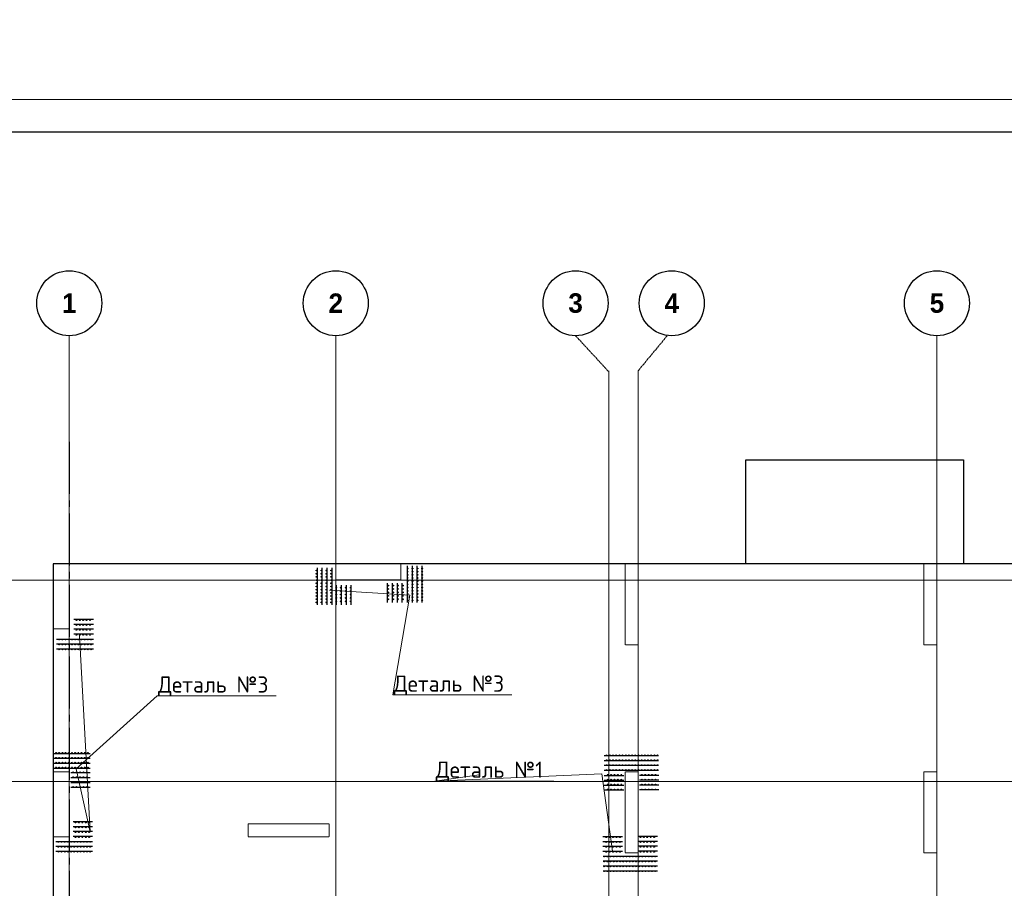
# Model space of a CAD drawing. Header units: millimetres. Extents: x -42044588 to 856694, y -806701 to 941911.
# Tile 731 of 1056: x 198547 to 213696, y -270606 to -257242. Entities that reach past the tile are written whole.
import ezdxf
from ezdxf import colors
from ezdxf.entities.mleader import LeaderData, LeaderLine
from ezdxf.math import Vec2, Vec3

# ---------------------------------------------------------------- set-up
doc = ezdxf.new("R2010")
doc.units = ezdxf.units.MM
for name, pattern in [('______5', [1100, 800, -100, 100, -100]), ('DASHED', [7, 5, -2, 0]), ('осевая', [50.8, 31.75, -6.35, 6.35, -6.35])]:
    doc.linetypes.add(name, pattern=pattern)
doc.layers.add('0 @ 100', color=7, linetype='Continuous')
doc.layers.add('ТОЛСТЫЕ_ОСНОВНЫЕ', color=6, linetype='Continuous')
doc.layers.add('Колонна_ бетон', color=7, linetype='Continuous', lineweight=50, true_color=0xb4b496)
for name, color, linetype, lineweight in [('Оси', 40, '______5', 18), ('осн.сетка', 4, 'Continuous', 60), ('Перекрытие ж_бетон', 1, 'Continuous', 30), ('подоснова', 151, 'Continuous', 5), ('размер', 1, 'Continuous', 25), ('РАЗМЕРЫ', 1, 'Continuous', 9), ('ТОНКИЕ', 7, 'Continuous', 9)]:
    doc.layers.add(name, color=color, linetype=linetype, lineweight=lineweight)
doc.styles.add('Century Gothic', font='GOTHIC.TTF')
doc.styles.add('GOST-2.304_Type-B', font='GOST_Common.ttf')
doc.styles.add('ГОСТ', font='GOST_Common.ttf')

# ---------------------------------------------------------------- blocks, each defined once
blk = doc.blocks.new('*U6686')
at = {"layer": 'ТОЛСТЫЕ_ОСНОВНЫЕ', "color": 6}
blk.add_lwpolyline([(20, 5), (886, 5), (886, 415), (20, 415)], close=True, dxfattribs=at)
at = {"layer": 'ТОНКИЕ'}
blk.add_lwpolyline([(0, 0), (891, 0), (891, 420), (0, 420)], close=True, dxfattribs=at)
blk = doc.blocks.new('NSY101')
at = {"color": 0, "linetype": 'ByBlock', "lineweight": -2}
blk.add_circle((0, 0), 50, dxfattribs=at)
blk = doc.blocks.new('СЛОЖНЫЙ_ОБЪЕКТ_0')
at = {"layer": 'Оси', "color": 16, "linetype": 'Continuous', "lineweight": 25, "transparency": 33554687, "xscale": 9.999999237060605, "yscale": 9.999999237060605, "zscale": 9.999999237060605}
blk.add_blockref('NSY101', (8813, -989), dxfattribs=at)
at = {"layer": 'Оси', "color": 16, "linetype": 'Continuous', "lineweight": 25, "transparency": 33554687, "insert": (8813, -989), "char_height": 300, "width": 385, "attachment_point": 5, "style": 'Century Gothic'}
blk.add_mtext('\\A1;{\\fCentury Gothic|i0|b1;\\H300.000000;\\W1.000000;\\C16;2}\\P', dxfattribs=at)
blk = doc.blocks.new('СЛОЖНЫЙ_ОБЪЕКТ_1')
at = {"layer": 'Оси', "color": 16, "linetype": 'Continuous', "lineweight": 25, "transparency": 33554687, "xscale": 9.999999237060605, "yscale": 9.999999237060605, "zscale": 9.999999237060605}
blk.add_blockref('NSY101', (18063, -989), dxfattribs=at)
at = {"layer": 'Оси', "color": 16, "linetype": 'Continuous', "lineweight": 25, "transparency": 33554687, "insert": (18063, -989), "char_height": 300, "width": 385, "attachment_point": 5, "style": 'Century Gothic'}
blk.add_mtext('\\A1;{\\fCentury Gothic|i0|b1;\\H300.000000;\\W1.000000;\\C16;5}\\P', dxfattribs=at)
blk = doc.blocks.new('СЛОЖНЫЙ_ОБЪЕКТ_43')
at = {"layer": 'Оси', "color": 16, "linetype": 'Continuous', "lineweight": 25, "transparency": 33554687, "xscale": 9.999999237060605, "yscale": 9.999999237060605, "zscale": 9.999999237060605}
blk.add_blockref('NSY101', (5133, -989), dxfattribs=at)
at = {"layer": 'Оси', "color": 16, "linetype": 'Continuous', "lineweight": 25, "transparency": 33554687, "insert": (5133, -989), "char_height": 300, "width": 385, "attachment_point": 5, "style": 'Century Gothic'}
blk.add_mtext('\\A1;{\\fCentury Gothic|i0|b1;\\H300.000000;\\W1.000000;\\C16;1}\\P', dxfattribs=at)
blk = doc.blocks.new('СЛОЖНЫЙ_ОБЪЕКТ_44')
at = {"layer": 'Оси', "color": 16, "linetype": 'Continuous', "lineweight": 25, "transparency": 33554687, "xscale": 9.999999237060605, "yscale": 9.999999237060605, "zscale": 9.999999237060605}
blk.add_blockref('NSY101', (12503, -989), dxfattribs=at)
at = {"layer": 'Оси', "color": 16, "linetype": 'Continuous', "lineweight": 25, "transparency": 33554687, "insert": (12503, -989), "char_height": 300, "width": 385, "attachment_point": 5, "style": 'Century Gothic'}
blk.add_mtext('\\A1;{\\fCentury Gothic|i0|b1;\\H300.000000;\\W1.000000;\\C16;3}\\P', dxfattribs=at)
blk = doc.blocks.new('СЛОЖНЫЙ_ОБЪЕКТ_45')
at = {"layer": 'Оси', "color": 16, "linetype": 'Continuous', "lineweight": 25, "transparency": 33554687, "xscale": 9.999999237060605, "yscale": 9.999999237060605, "zscale": 9.999999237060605}
blk.add_blockref('NSY101', (13983, -989), dxfattribs=at)
at = {"layer": 'Оси', "color": 16, "linetype": 'Continuous', "lineweight": 25, "transparency": 33554687, "insert": (13983, -989), "char_height": 300, "width": 385, "attachment_point": 5, "style": 'Century Gothic'}
blk.add_mtext('\\A1;{\\fCentury Gothic|i0|b1;\\H300.000000;\\W1.000000;\\C16;4}\\P', dxfattribs=at)
blk = doc.blocks.new('оси блок 2')
at = {"layer": 'Оси', "color": 16, "linetype": 'осевая', "lineweight": 0, "ltscale": 0.25, "transparency": 33554687}
for p, q in [((-85704.7, -322543), (-85704.7, -347930)), ((-81604.7, -322543), (-81604.7, -347914.1)), ((-72354.7, -322543), (-72354.7, -347914.1)), ((-77404.7, -323084.4), (-77404.7, -347462.5)), ((-76954.7, -323084.4), (-76954.7, -347468.4)), ((-89822.3, -326301.3), (-37238.5, -326301.3)), ((-89822.3, -329401.3), (-37238.5, -329401.3))]:
    blk.add_line(p, q, dxfattribs=at)
at = {"layer": 'Оси', "color": 16, "linetype": 'осевая', "lineweight": 0, "transparency": 33554687}
for p, q in [((-85704.7, -322543), (-85704.7, -323053.3)), ((-77915.3, -322543), (-77404.7, -323097.1)), ((-76505.3, -322543), (-76954.7, -323084.4))]:
    blk.add_line(p, q, dxfattribs=at)
at = {"layer": 'Оси', "color": 16, "linetype": 'Continuous', "lineweight": 25, "transparency": 33554687}
for name, p in [('СЛОЖНЫЙ_ОБЪЕКТ_43', (-90837.7, -321053.5)), ('СЛОЖНЫЙ_ОБЪЕКТ_0', (-90418.2, -321053.5)), ('СЛОЖНЫЙ_ОБЪЕКТ_44', (-90418.2, -321053.5)), ('СЛОЖНЫЙ_ОБЪЕКТ_45', (-90418.2, -321053.5)), ('СЛОЖНЫЙ_ОБЪЕКТ_1', (-90418.2, -321053.5))]:
    blk.add_blockref(name, p, dxfattribs=at)
blk = doc.blocks.new('подложка стн 1-го этажа')
at = {"layer": 'Колонна_ бетон', "color": 252, "linetype": 'DASHED', "lineweight": 0, "ltscale": 0.5, "true_color": 0x939598, "transparency": 33554687}
for p, q in [((7794, 22162, -200), (7794, 23162, -200)), ((7794, 23162, -200), (7794, 23162, -200)), ((7794, 23162, -200), (8044, 23162, -560)), ((8044, 23162, -560), (8044, 23162, -560)), ((8044, 23162, -400), (8044, 22162, -400)), ((16794, 23162, -200), (16594, 23162, -200)), ((16594, 23162, -200), (16594, 23162, -200)), ((16594, 23162, -200), (16594, 21912, -200)), ((16794, 23162, -200), (16794, 23162, -200)), ((16794, 21912, -200), (16794, 23162, -200)), ((21194, 23162, -200), (21194, 23162, -200)), ((21194, 21912, -200), (21194, 23162, -200)), ((21394, 23162, -200), (21194, 23162, -200)), ((21394, 23162, -200), (21394, 23162, -200)), ((21394, 23162, -200), (21394, 21912, -200)), ((10794, 22362, -200), (10794, 22362, -200)), ((10794, 22362, -200), (10794, 22162, -200)), ((10794, 22362, -200), (12044, 22362, -200)), ((12044, 22362, -200), (12044, 22362, -200)), ((12044, 22362, -200), (12044, 22162, -200)), ((8044, 22162, -200), (7794, 22162, -200)), ((7794, 22162, -200), (7794, 22162, -200)), ((8044, 22162, -200), (8044, 22162, -200)), ((10794, 22162, -200), (10794, 22162, -200)), ((10794, 22162, -200), (12044, 22162, -200)), ((12044, 22162, -200), (12044, 22162, -200)), ((16594, 21912, -200), (16794, 21912, -200)), ((16594, 21912, -200), (16594, 21912, -200)), ((16794, 21912, -200), (16794, 21912, -200)), ((21194, 21912, -200), (21194, 21912, -200)), ((21194, 21912, -200), (21394, 21912, -200)), ((21394, 21912, -200), (21394, 21912, -200))]:
    blk.add_line(p, q, dxfattribs=at)
at = {"layer": 'Колонна_ бетон', "color": 252, "linetype": 'DASHED', "lineweight": 0, "ltscale": 0.5, "true_color": 0x939598, "transparency": 33554687, "elevation": -560}
for points in [[(7794, 26362), (8044, 26362), (8044, 25362), (7794, 25362)], [(12144, 26362), (13144, 26362), (13144, 26112), (12144, 26112)], [(16594, 26362), (16794, 26362), (16794, 25112), (16594, 25112)], [(21194, 26362), (21394, 26362), (21394, 25112), (21194, 25112)]]:
    blk.add_lwpolyline(points, close=True, dxfattribs=at)
blk = doc.blocks.new('деталь 1')
at = {"layer": 'осн.сетка', "color": 3, "lineweight": 25, "ltscale": 100}
for points in [[(263119, 23421), (263119, 20072)], [(263419, 23421), (263419, 20072)], [(263719, 23421), (263719, 20072)], [(264019, 23421), (264019, 20072)], [(264319, 23444), (264319, 22244)], [(264619, 23444), (264619, 22244)], [(264919, 23444), (264919, 22244)], [(265219, 23444), (265219, 22244)], [(264319, 20081), (264319, 21281)], [(264619, 20081), (264619, 21281)], [(264919, 20081), (264919, 21281)], [(265219, 20081), (265219, 21281)]]:
    blk.add_lwpolyline(points, dxfattribs=at)
at = {"layer": 'размер', "lineweight": 25, "ltscale": 2}
for centre, radius in [((263087, 23363), 25.2), ((263087, 23167), 25.2), ((263387, 23363), 25.2), ((263387, 23167), 25.2), ((263687, 23363), 25.2), ((263687, 23167), 25.2), ((263987, 23363), 25.2), ((263987, 23167), 25.2), ((264285, 23234), 27), ((264285, 23024), 27), ((264585, 23234), 27), ((264585, 23024), 27), ((264885, 23234), 27), ((264885, 23024), 27), ((265185, 23234), 27), ((265185, 23024), 27), ((263087, 22971), 25.2), ((263087, 22775), 25.2), ((263087, 22579), 25.2), ((263387, 22971), 25.2), ((263387, 22775), 25.2), ((263387, 22579), 25.2), ((263687, 22971), 25.2), ((263687, 22775), 25.2), ((263687, 22579), 25.2), ((263987, 22971), 25.2), ((263987, 22775), 25.2), ((263987, 22579), 25.2), ((264285, 22814), 27), ((264285, 22604), 27), ((264585, 22814), 27), ((264585, 22604), 27), ((264885, 22814), 27), ((264885, 22604), 27), ((265185, 22814), 27), ((265185, 22604), 27), ((263087, 22383), 25.2), ((263087, 22187), 25.2), ((263087, 21991), 25.2), ((263087, 21795), 25.2), ((263387, 22383), 25.2), ((263387, 22187), 25.2), ((263387, 21991), 25.2), ((263387, 21795), 25.2), ((263687, 22383), 25.2), ((263687, 22187), 25.2), ((263687, 21991), 25.2), ((263687, 21795), 25.2), ((263987, 22383), 25.2), ((263987, 22187), 25.2), ((263987, 21991), 25.2), ((263987, 21795), 25.2), ((264285, 22394), 27), ((264585, 22394), 27), ((264885, 22394), 27), ((265185, 22394), 27), ((263087, 21599), 25.2), ((263087, 21403), 25.2), ((263087, 21207), 25.2), ((263387, 21599), 25.2), ((263387, 21403), 25.2), ((263387, 21207), 25.2), ((263687, 21599), 25.2), ((263687, 21403), 25.2), ((263687, 21207), 25.2), ((263987, 21599), 25.2), ((263987, 21403), 25.2), ((263987, 21207), 25.2), ((263087, 21011), 25.2), ((263087, 20815), 25.2), ((263087, 20619), 25.2), ((263387, 21011), 25.2), ((263387, 20815), 25.2), ((263387, 20619), 25.2), ((263687, 21011), 25.2), ((263687, 20815), 25.2), ((263687, 20619), 25.2), ((263987, 21011), 25.2), ((263987, 20815), 25.2), ((263987, 20619), 25.2), ((264285, 21131), 27), ((264285, 20921), 27), ((264285, 20711), 27), ((264585, 21131), 27), ((264585, 20921), 27), ((264585, 20711), 27), ((264885, 21131), 27), ((264885, 20921), 27), ((264885, 20711), 27), ((265185, 21131), 27), ((265185, 20921), 27), ((265185, 20711), 27), ((263087, 20423), 25.2), ((263087, 20227), 25.2), ((263387, 20423), 25.2), ((263387, 20227), 25.2), ((263687, 20423), 25.2), ((263687, 20227), 25.2), ((263987, 20423), 25.2), ((263987, 20227), 25.2), ((264285, 20501), 27), ((264285, 20291), 27), ((264585, 20501), 27), ((264585, 20291), 27), ((264885, 20501), 27), ((264885, 20291), 27), ((265185, 20501), 27), ((265185, 20291), 27)]:
    blk.add_circle(centre, radius, dxfattribs=at)
blk = doc.blocks.new('_None')

msp = doc.modelspace()

# ---------------------------------------------------------------- linework, layer by layer
at = {"layer": 'Оси', "color": 16, "linetype": '______5', "lineweight": 25, "transparency": 33554687}
msp.add_line((199309.945, -263739.37), (199309.945, -287729.37), dxfattribs=at)
at = {"layer": 'осн.сетка', "color": 3, "lineweight": 25, "ltscale": 100}
for points in [[(203122.342, -265677.355), (203122.342, -266242.87)], [(203197.342, -265677.355), (203197.342, -266242.87)], [(203272.342, -265677.355), (203272.342, -266242.87)], [(203347.342, -265677.355), (203347.342, -266242.87)], [(204507.643, -265645.342), (204507.643, -266210.857)], [(204582.643, -265645.342), (204582.643, -266210.857)], [(204657.643, -265645.342), (204657.643, -266210.857)], [(204732.643, -265645.342), (204732.643, -266210.857)], [(203422.342, -266243.175), (203422.342, -265943.175)], [(203497.342, -266243.175), (203497.342, -265943.175)], [(203572.342, -266243.175), (203572.342, -265943.175)], [(203647.342, -266243.175), (203647.342, -265943.175)], [(204207.643, -266211.162), (204207.643, -265911.162)], [(204282.643, -266211.162), (204282.643, -265911.162)], [(204357.643, -266211.162), (204357.643, -265911.162)], [(204432.643, -266211.162), (204432.643, -265911.162)], [(199680.965, -266470.708), (199380.965, -266470.708)], [(199680.965, -266545.708), (199380.965, -266545.708)], [(199680.965, -266620.708), (199380.965, -266620.708)], [(199115.145, -266770.708), (199680.66, -266770.708)], [(199680.965, -266695.708), (199380.965, -266695.708)], [(199115.145, -266845.708), (199680.66, -266845.708)], [(199115.145, -266920.708), (199680.66, -266920.708)], [(199066.551, -268530.534), (199632.066, -268530.534)], [(199066.551, -268605.534), (199632.066, -268605.534)], [(199066.551, -268680.534), (199632.066, -268680.534)], [(199066.551, -268755.534), (199632.066, -268755.534)], [(199632.371, -268830.534), (199332.371, -268830.534)], [(199632.371, -268905.534), (199332.371, -268905.534)], [(199632.371, -268980.534), (199332.371, -268980.534)], [(199632.371, -269055.534), (199332.371, -269055.534)], [(199667.793, -269584.116), (199367.793, -269584.116)], [(199667.793, -269659.116), (199367.793, -269659.116)], [(199667.793, -269734.116), (199367.793, -269734.116)], [(199101.973, -269884.116), (199667.488, -269884.116)], [(199101.973, -269959.116), (199667.488, -269959.116)], [(199667.793, -269809.116), (199367.793, -269809.116)], [(199101.973, -270034.116), (199667.488, -270034.116)]]:
    msp.add_lwpolyline(points, dxfattribs=at)
at = {"layer": 'Перекрытие ж_бетон'}
for p, q in [((209720.078, -264012.649), (213070.078, -264012.649)), ((209720.078, -265612.648), (209720.078, -264012.649)), ((213070.078, -264012.649), (213070.078, -265612.648))]:
    msp.add_line(p, q, dxfattribs=at)
msp.add_lwpolyline([(216169.945, -265612.648), (213069.945, -265612.648), (213069.945, -265612.648), (209719.945, -265612.648), (209719.945, -265612.648), (199059.945, -265612.648), (199059.946, -282512.648)], dxfattribs=at)
at = {"layer": 'размер', "lineweight": 25, "ltscale": 2}
for centre, radius in [((203114.498, -265716.873), 6.3), ((203189.498, -265716.873), 6.3), ((203264.498, -265716.873), 6.3), ((203339.498, -265716.873), 6.3), ((204515.487, -265684.86), 6.3), ((204590.487, -265684.86), 6.3), ((204665.487, -265684.86), 6.3), ((204740.487, -265684.86), 6.3), ((203114.498, -265765.873), 6.3), ((203114.498, -265814.873), 6.3), ((203114.498, -265863.873), 6.3), ((203189.498, -265765.873), 6.3), ((203189.498, -265814.873), 6.3), ((203189.498, -265863.873), 6.3), ((203264.498, -265765.873), 6.3), ((203264.498, -265814.873), 6.3), ((203264.498, -265863.873), 6.3), ((203339.498, -265765.873), 6.3), ((203339.498, -265814.873), 6.3), ((203339.498, -265863.873), 6.3), ((204515.487, -265733.86), 6.3), ((204515.487, -265782.86), 6.3), ((204515.487, -265831.86), 6.3), ((204590.487, -265733.86), 6.3), ((204590.487, -265782.86), 6.3), ((204590.487, -265831.86), 6.3), ((204665.487, -265733.86), 6.3), ((204665.487, -265782.86), 6.3), ((204665.487, -265831.86), 6.3), ((204740.487, -265733.86), 6.3), ((204740.487, -265782.86), 6.3), ((204740.487, -265831.86), 6.3), ((203114.498, -265912.873), 6.3), ((203114.498, -265961.873), 6.3), ((203114.498, -266010.873), 6.3), ((203189.498, -265912.873), 6.3), ((203189.498, -265961.873), 6.3), ((203189.498, -266010.873), 6.3), ((203264.498, -265912.873), 6.3), ((203264.498, -265961.873), 6.3), ((203264.498, -266010.873), 6.3), ((203339.498, -265912.873), 6.3), ((203339.498, -265961.873), 6.3), ((203339.498, -266010.873), 6.3), ((203413.938, -265980.675), 6.75), ((203488.938, -265980.675), 6.75), ((203563.938, -265980.675), 6.75), ((203638.938, -265980.675), 6.75), ((204216.047, -265948.662), 6.75), ((204216.047, -266001.162), 6.75), ((204291.047, -265948.662), 6.75), ((204291.047, -266001.162), 6.75), ((204366.047, -265948.662), 6.75), ((204366.047, -266001.162), 6.75), ((204441.047, -265948.662), 6.75), ((204441.047, -266001.162), 6.75), ((204515.487, -265880.86), 6.3), ((204515.487, -265929.86), 6.3), ((204515.487, -265978.86), 6.3), ((204590.487, -265880.86), 6.3), ((204590.487, -265929.86), 6.3), ((204590.487, -265978.86), 6.3), ((204665.487, -265880.86), 6.3), ((204665.487, -265929.86), 6.3), ((204665.487, -265978.86), 6.3), ((204740.487, -265880.86), 6.3), ((204740.487, -265929.86), 6.3), ((204740.487, -265978.86), 6.3), ((203114.498, -266059.873), 6.3), ((203114.498, -266108.873), 6.3), ((203114.498, -266157.873), 6.3), ((203189.498, -266059.873), 6.3), ((203189.498, -266108.873), 6.3), ((203189.498, -266157.873), 6.3), ((203264.498, -266059.873), 6.3), ((203264.498, -266108.873), 6.3), ((203264.498, -266157.873), 6.3), ((203339.498, -266059.873), 6.3), ((203339.498, -266108.873), 6.3), ((203339.498, -266157.873), 6.3), ((203413.938, -266033.175), 6.75), ((203413.938, -266085.675), 6.75), ((203413.938, -266138.175), 6.75), ((203488.938, -266033.175), 6.75), ((203488.938, -266085.675), 6.75), ((203488.938, -266138.175), 6.75), ((203563.938, -266033.175), 6.75), ((203563.938, -266085.675), 6.75), ((203563.938, -266138.175), 6.75), ((203638.938, -266033.175), 6.75), ((203638.938, -266085.675), 6.75), ((203638.938, -266138.175), 6.75), ((204216.047, -266053.662), 6.75), ((204216.047, -266106.162), 6.75), ((204216.047, -266158.662), 6.75), ((204291.047, -266053.662), 6.75), ((204291.047, -266106.162), 6.75), ((204291.047, -266158.662), 6.75), ((204366.047, -266053.662), 6.75), ((204366.047, -266106.162), 6.75), ((204366.047, -266158.662), 6.75), ((204441.047, -266053.662), 6.75), ((204441.047, -266106.162), 6.75), ((204441.047, -266158.662), 6.75), ((204515.487, -266027.86), 6.3), ((204515.487, -266076.86), 6.3), ((204515.487, -266125.86), 6.3), ((204515.487, -266174.86), 6.3), ((204590.487, -266027.86), 6.3), ((204590.487, -266076.86), 6.3), ((204590.487, -266125.86), 6.3), ((204590.487, -266174.86), 6.3), ((204665.487, -266027.86), 6.3), ((204665.487, -266076.86), 6.3), ((204665.487, -266125.86), 6.3), ((204665.487, -266174.86), 6.3), ((204740.487, -266027.86), 6.3), ((204740.487, -266076.86), 6.3), ((204740.487, -266125.86), 6.3), ((204740.487, -266174.86), 6.3), ((203114.498, -266206.873), 6.3), ((203189.498, -266206.873), 6.3), ((203264.498, -266206.873), 6.3), ((203339.498, -266206.873), 6.3), ((203413.938, -266190.675), 6.75), ((203488.938, -266190.675), 6.75), ((203563.938, -266190.675), 6.75), ((203638.938, -266190.675), 6.75), ((199418.465, -266479.112), 6.75), ((199470.965, -266479.112), 6.75), ((199523.465, -266479.112), 6.75), ((199575.965, -266479.112), 6.75), ((199628.465, -266479.112), 6.75), ((199418.465, -266554.112), 6.75), ((199418.465, -266629.112), 6.75), ((199470.965, -266554.112), 6.75), ((199470.965, -266629.112), 6.75), ((199523.465, -266554.112), 6.75), ((199523.465, -266629.112), 6.75), ((199575.965, -266554.112), 6.75), ((199575.965, -266629.112), 6.75), ((199628.465, -266554.112), 6.75), ((199628.465, -266629.112), 6.75), ((199154.663, -266778.552), 6.3), ((199203.663, -266778.552), 6.3), ((199252.663, -266778.552), 6.3), ((199301.663, -266778.552), 6.3), ((199350.663, -266778.552), 6.3), ((199399.663, -266778.552), 6.3), ((199418.465, -266704.112), 6.75), ((199448.663, -266778.552), 6.3), ((199470.965, -266704.112), 6.75), ((199497.663, -266778.552), 6.3), ((199523.465, -266704.112), 6.75), ((199546.663, -266778.552), 6.3), ((199575.965, -266704.112), 6.75), ((199595.663, -266778.552), 6.3), ((199628.465, -266704.112), 6.75), ((199644.663, -266778.552), 6.3), ((199154.663, -266853.552), 6.3), ((199154.663, -266928.552), 6.3), ((199203.663, -266853.552), 6.3), ((199203.663, -266928.552), 6.3), ((199252.663, -266853.552), 6.3), ((199252.663, -266928.552), 6.3), ((199301.663, -266853.552), 6.3), ((199301.663, -266928.552), 6.3), ((199350.663, -266853.552), 6.3), ((199350.663, -266928.552), 6.3), ((199399.663, -266853.552), 6.3), ((199399.663, -266928.552), 6.3), ((199448.663, -266853.552), 6.3), ((199448.663, -266928.552), 6.3), ((199497.663, -266853.552), 6.3), ((199497.663, -266928.552), 6.3), ((199546.663, -266853.552), 6.3), ((199546.663, -266928.552), 6.3), ((199595.663, -266853.552), 6.3), ((199595.663, -266928.552), 6.3), ((199644.663, -266853.552), 6.3), ((199644.663, -266928.552), 6.3), ((199106.069, -268522.69), 6.3), ((199106.069, -268597.69), 6.3), ((199155.069, -268522.69), 6.3), ((199155.069, -268597.69), 6.3), ((199204.069, -268522.69), 6.3), ((199204.069, -268597.69), 6.3), ((199253.069, -268522.69), 6.3), ((199253.069, -268597.69), 6.3), ((199302.069, -268522.69), 6.3), ((199302.069, -268597.69), 6.3), ((199351.069, -268522.69), 6.3), ((199351.069, -268597.69), 6.3), ((199400.069, -268522.69), 6.3), ((199400.069, -268597.69), 6.3), ((199449.069, -268522.69), 6.3), ((199449.069, -268597.69), 6.3), ((199498.069, -268522.69), 6.3), ((199498.069, -268597.69), 6.3), ((199547.069, -268522.69), 6.3), ((199547.069, -268597.69), 6.3), ((199596.069, -268522.69), 6.3), ((199596.069, -268597.69), 6.3), ((199106.069, -268672.69), 6.3), ((199106.069, -268747.69), 6.3), ((199155.069, -268672.69), 6.3), ((199155.069, -268747.69), 6.3), ((199204.069, -268672.69), 6.3), ((199204.069, -268747.69), 6.3), ((199253.069, -268672.69), 6.3), ((199253.069, -268747.69), 6.3), ((199302.069, -268672.69), 6.3), ((199302.069, -268747.69), 6.3), ((199351.069, -268672.69), 6.3), ((199351.069, -268747.69), 6.3), ((199400.069, -268672.69), 6.3), ((199400.069, -268747.69), 6.3), ((199449.069, -268672.69), 6.3), ((199449.069, -268747.69), 6.3), ((199498.069, -268672.69), 6.3), ((199498.069, -268747.69), 6.3), ((199547.069, -268672.69), 6.3), ((199547.069, -268747.69), 6.3), ((199596.069, -268672.69), 6.3), ((199596.069, -268747.69), 6.3), ((199369.871, -268822.13), 6.75), ((199369.871, -268897.13), 6.75), ((199422.371, -268822.13), 6.75), ((199422.371, -268897.13), 6.75), ((199474.871, -268822.13), 6.75), ((199474.871, -268897.13), 6.75), ((199527.371, -268822.13), 6.75), ((199527.371, -268897.13), 6.75), ((199579.871, -268822.13), 6.75), ((199579.871, -268897.13), 6.75), ((199369.871, -268972.13), 6.75), ((199369.871, -269047.13), 6.75), ((199422.371, -268972.13), 6.75), ((199422.371, -269047.13), 6.75), ((199474.871, -268972.13), 6.75), ((199474.871, -269047.13), 6.75), ((199527.371, -268972.13), 6.75), ((199527.371, -269047.13), 6.75), ((199579.871, -268972.13), 6.75), ((199579.871, -269047.13), 6.75), ((199405.293, -269592.52), 6.75), ((199457.793, -269592.52), 6.75), ((199510.293, -269592.52), 6.75), ((199562.793, -269592.52), 6.75), ((199615.293, -269592.52), 6.75), ((199405.293, -269667.52), 6.75), ((199405.293, -269742.52), 6.75), ((199457.793, -269667.52), 6.75), ((199457.793, -269742.52), 6.75), ((199510.293, -269667.52), 6.75), ((199510.293, -269742.52), 6.75), ((199562.793, -269667.52), 6.75), ((199562.793, -269742.52), 6.75), ((199615.293, -269667.52), 6.75), ((199615.293, -269742.52), 6.75), ((199141.491, -269891.959), 6.3), ((199190.491, -269891.959), 6.3), ((199239.491, -269891.959), 6.3), ((199288.491, -269891.959), 6.3), ((199337.491, -269891.959), 6.3), ((199386.491, -269891.959), 6.3), ((199405.293, -269817.52), 6.75), ((199435.491, -269891.959), 6.3), ((199457.793, -269817.52), 6.75), ((199484.491, -269891.959), 6.3), ((199510.293, -269817.52), 6.75), ((199533.491, -269891.959), 6.3), ((199562.793, -269817.52), 6.75), ((199582.491, -269891.959), 6.3), ((199615.293, -269817.52), 6.75), ((199631.491, -269891.959), 6.3), ((199141.491, -269966.959), 6.3), ((199141.491, -270041.959), 6.3), ((199190.491, -269966.959), 6.3), ((199190.491, -270041.959), 6.3), ((199239.491, -269966.959), 6.3), ((199239.491, -270041.959), 6.3), ((199288.491, -269966.959), 6.3), ((199288.491, -270041.959), 6.3), ((199337.491, -269966.959), 6.3), ((199337.491, -270041.959), 6.3), ((199386.491, -269966.959), 6.3), ((199386.491, -270041.959), 6.3), ((199435.491, -269966.959), 6.3), ((199435.491, -270041.959), 6.3), ((199484.491, -269966.959), 6.3), ((199484.491, -270041.959), 6.3), ((199533.491, -269966.959), 6.3), ((199533.491, -270041.959), 6.3), ((199582.491, -269966.959), 6.3), ((199582.491, -270041.959), 6.3), ((199631.491, -269966.959), 6.3), ((199631.491, -270041.959), 6.3)]:
    msp.add_circle(centre, radius, dxfattribs=at)

# ---------------------------------------------------------------- block references
at = {"xscale": 100, "yscale": 100, "zscale": 100}
msp.add_blockref('*U6686', (191156.927, -300471.566), dxfattribs=at)
msp.add_blockref('подложка стн 1-го этажа', (191266.023, -291974.443, 560))
at = {"layer": 'РАЗМЕРЫ'}
msp.add_blockref('оси блок 2', (285014.663, 60438.674), dxfattribs=at)
at = {"layer": 'РАЗМЕРЫ', "color": 1, "xscale": 0.25, "yscale": 0.25, "zscale": 0.25}
for p, rotation in [((202520.592, -202788.554), 270), ((213380.223, -336114.419), 89.99999999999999)]:
    msp.add_blockref('деталь 1', p, dxfattribs=dict(at, rotation=rotation))

# ---------------------------------------------------------------- texts
at = {"layer": '0 @ 100', "char_height": 300, "width": 18500, "attachment_point": 1, "style": 'ГОСТ'}
for s, insert in [('\\pi-900,l900,t900;{\\C7;1.^IАрмирование монолитной плиты  состоит из основного армирования ∅10 А500С с шагом  200х200мм  в нижней зоне, основного армирования ∅10 А500С с шагом  200х200мм  в  верхней зоне и дополнительного армирования, указанного на схемах армирования.\\P2.^IАрмирование плиты предусмотрено отдельными  стержнями заводской длины по осям Х и Y. При недостатке заводской длины стержней для армирования плиты, стыки стержней осуществлять внахлестку без  сварки. Стыки арматуры внахлестку должны располагаться вразбежку (через шаг). См. деталь стыковки арматуры.\\P3.^IВерхнюю и нижнюю арматуру вязать вязальной проволокой через пересечение.  Стержни основной и дополнительной арматуры укладывать в соответствии с сечениями .\\P4.^IПо периметру плиты и у отверстий  у концов основной арматуры устанавливать П-образные элементы Ск1.\\P5.^IПозиции со знаком "*" укладываются с шагом 100 мм\\P6.^IДля фиксации в проектном положении стержней верхней сетки устанавливать фиксаторы Ф1 с шагом 600х600мм.\\P7.^IДиаметр оправки стержня при d<20мм - 5d, при d≥20мм - 8d\\P8.^IКаркасы поперечного армирования устанавливаются до начала устройство верхней сетки армирования.\\P9.^IОбрамления отверстий см. лист 8. В местах расположения отверстий осуществить прерывания основной и дополнительной сеток арматуры. Отверстия обрамляются двумя стержнями арматуры, расход стали на обрамление учтен на листе 25.\\P10.^IПроемы размерами до 300х300 допускается выполнять по месту методом алмазного бурения.\\P11.^IСечения 3-3;4-4;5-5 см. лист 8.}', (-39552.237, -237043.75)), ('\\pi-900,l900,t900;{\\C7;1.^IАрмирование монолитной плиты  состоит из основного армирования ∅10 А500С с шагом  200х200мм  в нижней зоне, основного армирования ∅10 А500С с шагом  200х200мм  в  верхней зоне и дополнительного армирования, указанного на схемах армирования.\\P2.^IАрмирование плиты предусмотрено отдельными  стержнями заводской длины по осям Х и Y. При недостатке заводской длины стержней для армирования плиты, стыки стержней осуществлять внахлестку без  сварки. Стыки арматуры внахлестку должны располагаться вразбежку (через шаг). См. деталь стыковки арматуры.\\P3.^IВерхнюю и нижнюю арматуру вязать вязальной проволокой через пересечение.  Стержни основной и дополнительной арматуры укладывать в соответствии с сечениями .\\P4.^IПо периметру плиты и у отверстий  у концов основной арматуры устанавливать П-образные элементы Ск1.\\P5.^IПозиции со знаком "*" укладываются с шагом 100 мм\\P6.^IДля фиксации в проектном положении стержней верхней сетки устанавливать фиксаторы Ф1 с шагом 600х600мм.\\P7.^IДиаметр оправки стержня при d<20мм - 5d, при d≥20мм - 8d\\P8.^IКаркасы поперечного армирования устанавливаются до начала устройство верхней сетки армирования.\\P9.^IОбрамления отверстий см. лист 8. В местах расположения отверстий осуществить прерывания основной и дополнительной сеток арматуры. Отверстия обрамляются двумя стержнями арматуры, расход стали на обрамление учтен на листе 25.\\P10.^IПроемы размерами до 300х300 допускается выполнять по месту методом алмазного бурения.}', (164490.226, -237072.641)), ('\\pi-900,l900,t900;{\\C7;1.^IАрмирование монолитной плиты  состоит из основного армирования ∅10 А500С с шагом  200х200мм  в нижней зоне, основного армирования ∅10 А500С с шагом  200х200мм  в  верхней зоне и дополнительного армирования, указанного на схемах армирования.\\P2.^IАрмирование плиты предусмотрено отдельными  стержнями заводской длины по осям Х и Y. При недостатке заводской длины стержней для армирования плиты, стыки стержней осуществлять внахлестку без  сварки. Стыки арматуры внахлестку должны располагаться вразбежку (через шаг). См. деталь стыковки арматуры.\\P3.^IВерхнюю и нижнюю арматуру вязать вязальной проволокой через пересечение.  Стержни основной и дополнительной арматуры укладывать в соответствии с сечениями .\\P4.^IПо периметру плиты и у отверстий  у концов основной арматуры устанавливать П-образные элементы Ск1.\\P5.^IПозиции со знаком "*" укладываются с шагом 100 мм\\P6.^IДля фиксации в проектном положении стержней верхней сетки устанавливать фиксаторы Ф1 с шагом 600х600мм.\\P7.^IДиаметр оправки стержня при d<20мм - 5d, при d≥20мм - 8d\\P8.^IКаркасы поперечного армирования устанавливаются до начала устройство верхней сетки армирования.\\P9.^IОбрамления отверстий см. лист 8. В местах расположения отверстий осуществить прерывания основной и дополнительной сеток арматуры. Отверстия обрамляются двумя стержнями арматуры, расход стали на обрамление учтен на листе 25.\\P10.^IПроемы размерами до 300х300 допускается выполнять по месту методом алмазного бурения.}', (67549.049, -238408.446))]:
    msp.add_mtext(s, dxfattribs=dict(at, insert=insert))

# ---------------------------------------------------------------- leaders
at = {"layer": 'подоснова', "color": 2, "ltscale": 0.3}
ml = msp.add_multileader_mtext('Standard', dxfattribs=at)
ml.set_content('Деталь №3', color=2, style='GOST-2.304_Type-B')
ml.set_leader_properties(color=256, linetype='ByLayer', lineweight=15)
ml.set_arrow_properties(name='NONE')
ml.build(insert=Vec2(0, 0))
ml.multileader.update_dxf_attribs({"text_left_attachment_type": 6, "text_right_attachment_type": 6, "dogleg_length": 0.1, "arrow_head_size": 18})
ctx = ml.context
ctx.base_point, ctx.char_height, ctx.arrow_head_size, ctx.landing_gap_size, ctx.plane_origin = Vec3(204286.843, -267631.658), 250, 18, 20, Vec3(207694.991, -256659.298)
ctx.left_attachment, ctx.right_attachment, ctx.text_align_type = 6, 6, 1
notes = []
notes.append((ctx, [(1, (1, 1, 0), (204286.743, -267631.658), (1, 0), 0.1, [(0, [(203311.533, -266020.367), (204547.691, -266095.581)], 0, [])])]))
ctx.mtext.insert, ctx.mtext.alignment, ctx.mtext.flow_direction = Vec3(205149.646, -267331.658), 2, 5
ml = msp.add_multileader_mtext('Standard', dxfattribs=at)
ml.set_content('Деталь №3', color=2, style='GOST-2.304_Type-B')
ml.set_leader_properties(color=256, linetype='ByLayer', lineweight=15)
ml.set_arrow_properties(name='NONE')
ml.build(insert=Vec2(0, 0))
ml.multileader.update_dxf_attribs({"text_left_attachment_type": 6, "text_right_attachment_type": 6, "dogleg_length": 0.1, "arrow_head_size": 18})
ctx = ml.context
ctx.base_point, ctx.char_height, ctx.arrow_head_size, ctx.landing_gap_size, ctx.plane_origin = Vec3(200661.388, -267645.388), 250, 18, 20, Vec3(204156.906, -256563.842)
ctx.left_attachment, ctx.right_attachment, ctx.text_align_type = 6, 6, 1
notes.append((ctx, [(1, (1, 1, 0), (200661.288, -267645.388), (1, 0), 0.1, [(2, [(199465.479, -266719.918), (199631.539, -269737.205), (199412.973, -268766.766)], 0, [])])]))
ctx.mtext.insert, ctx.mtext.alignment, ctx.mtext.flow_direction = Vec3(201524.191, -267345.388), 2, 5
at = {"layer": 'подоснова', "color": 5, "ltscale": 0.3}
ml = msp.add_multileader_mtext('Standard', dxfattribs=at)
ml.set_content('Деталь №1', color=5, style='GOST-2.304_Type-B')
ml.set_leader_properties(color=256, linetype='ByLayer', lineweight=15)
ml.set_arrow_properties(name='NONE')
ml.build(insert=Vec2(0, 0))
ml.multileader.update_dxf_attribs({"text_left_attachment_type": 6, "text_right_attachment_type": 6, "dogleg_length": 0.1, "arrow_head_size": 18})
ctx = ml.context
ctx.base_point, ctx.char_height, ctx.arrow_head_size, ctx.landing_gap_size, ctx.plane_origin = Vec3(204935.131, -268955.977), 250, 18, 20, Vec3(202041.897, -258166.592)
ctx.left_attachment, ctx.right_attachment, ctx.text_align_type = 6, 6, 1
notes.append((ctx, [(0, (1, 1, 0), (204935.031, -268955.977), (1, 0), 0.1, [(0, [(207669.277, -270034.774), (207502.344, -268844.737)], 0, []), (2, [(205613.775, -268860.601)], 0, [])])]))
ctx.mtext.insert, ctx.mtext.alignment, ctx.mtext.flow_direction = Vec3(205772.934, -268655.977), 2, 5
for ctx, leaders in notes:
    for number, flags, end, landing, length, lines in leaders:
        leader = LeaderData()
        leader.index, (leader.has_last_leader_line, leader.has_dogleg_vector, leader.attachment_direction) = number, flags
        leader.last_leader_point, leader.dogleg_vector, leader.dogleg_length = Vec3(end), Vec3(landing), length
        for number, points, colour, breaks in lines:
            line = LeaderLine()
            line.index, line.vertices, line.color, line.breaks = number, Vec3.list(points), colors.encode_raw_color(colour), breaks
            leader.lines.append(line)
        ctx.leaders.append(leader)

doc.saveas('drawing.dxf')
